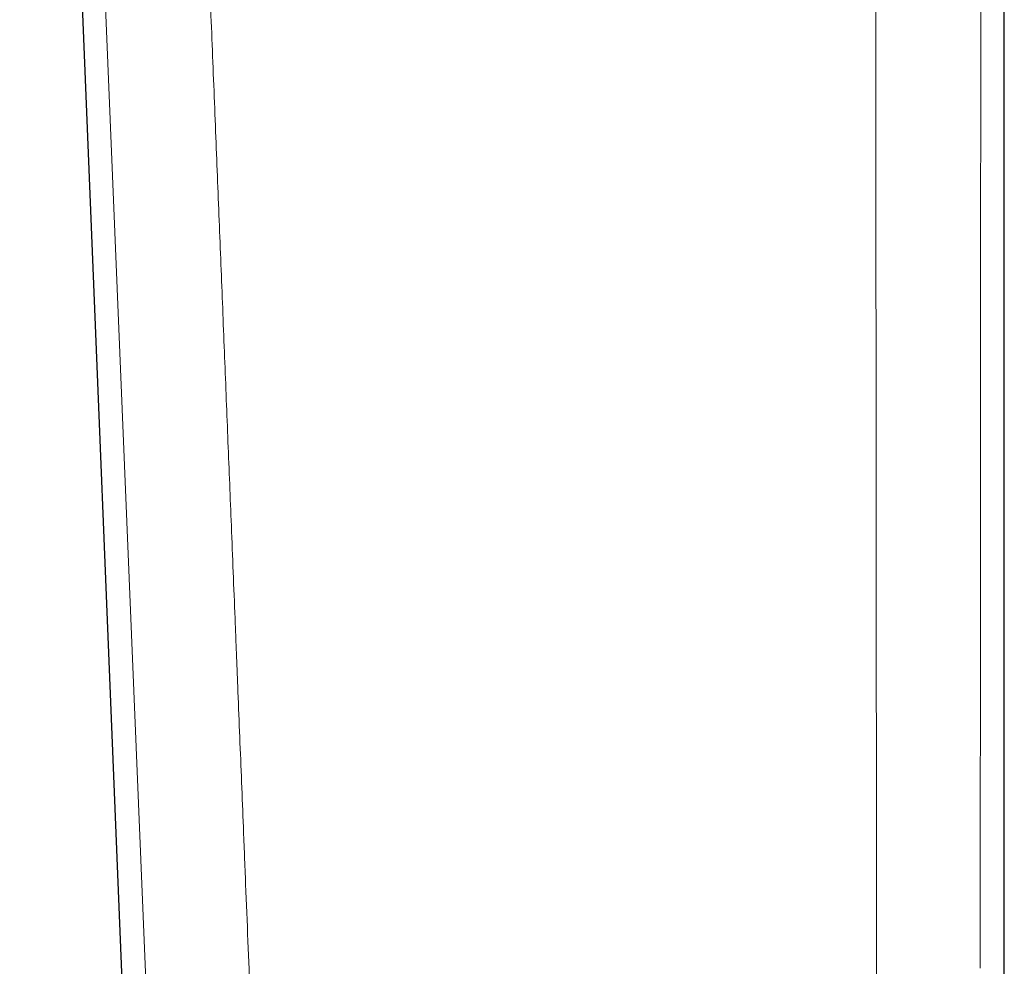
# Model space of a CAD drawing. Header units: millimetres. Extents: x 8 to 473, y 11 to 654.
# Tile 504 of 656: x 233 to 269, y 415 to 449. Entities that reach past the tile are written whole.
import ezdxf

# ---------------------------------------------------------------- set-up
doc = ezdxf.new("R2010")
doc.units = ezdxf.units.MM

msp = doc.modelspace()

# ---------------------------------------------------------------- linework, layer by layer
at = {"color": 7, "linetype": 'Continuous', "lineweight": 30}
for p, q in [((268.996, 400.468), (268.996, 505.712)), ((233.322, 504.978), (237.6, 399.829))]:
    msp.add_line(p, q, dxfattribs=at)
at = {"color": 8, "linetype": 'Continuous', "lineweight": 0, "flags": 128}
for points in [[(238.482, 399.701), (236.351, 451.347), (235.116, 481.308), (234.456, 497.323), (234.286, 501.451), (234.241, 502.545), (234.228, 502.849), (234.224, 502.941), (234.222, 502.992)], [(264.368, 414.103), (264.367, 415.352), (264.366, 416.612), (264.364, 417.88), (264.363, 419.158), (264.362, 420.445), (264.361, 421.742), (264.36, 423.048), (264.359, 424.364), (264.358, 425.613), (264.357, 426.87), (264.356, 428.136), (264.355, 429.41), (264.354, 430.692), (264.353, 432.061), (264.352, 433.44), (264.351, 434.828), (264.35, 436.225), (264.348, 437.632), (264.347, 439.048), (264.346, 440.392), (264.345, 441.744), (264.344, 443.105), (264.343, 444.474), (264.342, 445.851), (264.341, 447.144), (264.34, 448.444), (264.339, 449.752)], [(268.123, 414.447), (268.124, 415.865), (268.125, 417.274), (268.126, 418.673), (268.126, 420.063), (268.127, 421.444), (268.128, 422.815), (268.129, 424.177), (268.129, 425.53), (268.13, 426.873), (268.131, 428.207), (268.132, 429.456), (268.132, 430.697), (268.133, 431.93), (268.134, 433.154), (268.135, 434.37), (268.135, 435.65), (268.136, 436.922), (268.137, 438.183), (268.137, 439.436), (268.138, 440.679), (268.139, 441.913), (268.139, 443.068), (268.14, 444.214), (268.141, 445.352), (268.141, 446.482), (268.142, 447.604), (268.143, 448.643), (268.143, 449.675)]]:
    msp.add_lwpolyline(points, dxfattribs=at)
at = {"color": 8, "linetype": 'Continuous', "lineweight": 0}
msp.add_open_spline([(238.132, 502.057), (238.133, 502.045), (238.134, 502.019), (238.136, 501.974), (238.138, 501.919), (238.14, 501.855), (238.143, 501.781), (238.147, 501.697), (238.151, 501.599), (238.155, 501.487), (238.16, 501.361), (238.166, 501.222), (238.172, 501.072), (238.178, 500.909), (238.185, 500.735), (238.193, 500.549), (238.2, 500.351), (238.209, 500.141), (238.217, 499.94), (238.224, 499.75), (238.231, 499.574), (238.237, 499.433), (238.241, 499.331), (238.243, 499.268), (238.246, 499.203), (238.249, 499.14), (238.251, 499.077), (238.253, 499.02), (238.255, 498.966), (238.257, 498.92), (238.259, 498.885), (238.26, 498.859), (238.261, 498.836), (238.261, 498.814), (238.262, 498.792), (238.264, 498.742), (238.268, 498.638), (238.277, 498.428), (238.292, 498.05), (238.312, 497.551), (238.334, 496.98), (238.361, 496.317), (238.392, 495.542), (238.427, 494.655), (238.463, 493.77), (238.498, 492.885), (238.627, 489.662), (238.755, 486.474), (238.871, 483.558), (238.884, 483.253), (238.886, 483.185), (238.889, 483.115), (238.892, 483.041), (238.894, 482.979), (238.896, 482.932), (238.897, 482.906), (238.898, 482.888), (238.899, 482.876), (238.899, 482.856), (238.901, 482.812), (238.904, 482.74), (238.908, 482.648), (238.912, 482.545), (238.916, 482.433), (238.921, 482.31), (238.926, 482.177), (238.932, 482.034), (238.938, 481.88), (238.945, 481.717), (238.952, 481.544), (238.959, 481.363), (238.967, 481.172), (238.975, 480.972), (238.983, 480.761), (238.992, 480.539), (239.001, 480.305), (239.011, 480.06), (239.021, 479.806), (239.032, 479.543), (239.043, 479.272), (239.054, 478.993), (239.065, 478.703), (239.077, 478.404), (239.09, 478.096), (239.102, 477.777), (239.115, 477.448), (239.125, 477.203), (239.132, 477.045), (239.134, 476.977), (239.137, 476.909), (239.14, 476.838), (239.142, 476.774), (239.145, 476.715), (239.147, 476.663), (239.149, 476.613), (239.151, 476.567), (239.152, 476.528), (239.155, 476.458), (239.159, 476.355), (239.182, 475.775), (239.223, 474.751), (239.282, 473.277), (239.341, 471.792), (239.398, 470.371), (239.452, 469.016), (239.504, 467.727), (239.556, 466.43), (239.608, 465.124), (239.66, 463.809), (239.709, 462.581), (239.755, 461.441), (239.797, 460.39), (239.839, 459.334), (239.882, 458.272), (239.924, 457.203), (239.97, 456.055), (240.019, 454.827), (240.071, 453.522), (240.123, 452.217), (240.175, 450.914), (240.232, 449.483), (240.295, 447.927), (240.362, 446.246), (240.428, 444.591), (240.493, 442.96), (240.557, 441.355), (240.621, 439.759), (240.684, 438.172), (240.746, 436.604), (240.808, 435.054), (240.869, 433.522), (240.93, 432), (240.993, 430.426), (241.058, 428.802), (241.106, 427.585), (241.136, 426.833), (241.148, 426.543), (241.159, 426.255), (241.171, 425.966), (241.182, 425.693), (241.192, 425.435), (241.201, 425.193), (241.211, 424.95), (241.221, 424.707), (241.249, 423.997), (241.296, 422.823), (241.361, 421.187), (241.432, 419.408), (241.509, 417.489), (241.591, 415.431), (241.652, 413.903), (241.688, 412.992), (241.697, 412.759), (241.7, 412.678), (241.701, 412.663), (241.702, 412.649), (241.702, 412.633), (241.703, 412.613), (241.704, 412.587), (241.705, 412.556), (241.707, 412.522), (241.713, 412.361), (241.724, 412.075), (241.741, 411.667), (241.757, 411.256), (241.773, 410.843), (241.79, 410.429), (241.806, 410.022), (241.822, 409.624), (241.838, 409.218), (241.855, 408.806), (241.871, 408.389), (241.887, 407.982), (241.903, 407.585), (241.919, 407.197), (241.934, 406.819), (241.948, 406.451), (241.963, 406.099), (241.976, 405.762), (241.989, 405.439), (242.001, 405.126), (242.013, 404.821), (242.025, 404.525), (242.036, 404.244), (242.047, 403.976), (242.057, 403.721), (242.067, 403.475), (242.077, 403.236), (242.086, 402.997), (242.096, 402.758), (242.105, 402.519), (242.114, 402.291), (242.123, 402.072), (242.131, 401.863), (242.139, 401.664), (242.147, 401.474), (242.154, 401.295), (242.161, 401.125), (242.167, 400.965), (242.173, 400.815), (242.179, 400.675), (242.184, 400.544), (242.189, 400.424), (242.193, 400.313), (242.197, 400.211), (242.201, 400.117), (242.204, 400.033), (242.207, 399.959), (242.21, 399.896), (242.212, 399.844), (242.213, 399.813), (242.214, 399.799)], degree=3, knots=[0, 0, 0, 0, 0.000341, 0.000779, 0.001313, 0.001943, 0.002669, 0.003491, 0.00441, 0.005532, 0.00677, 0.008125, 0.009596, 0.011184, 0.012888, 0.014709, 0.016646, 0.0187, 0.02087, 0.022535, 0.024263, 0.026054, 0.026659, 0.02727, 0.027889, 0.028565, 0.029136, 0.029708, 0.030251, 0.030733, 0.031043, 0.031285, 0.0315, 0.031715, 0.031931, 0.032147, 0.033167, 0.034999, 0.038299, 0.044265, 0.04964, 0.055029, 0.063728, 0.072382, 0.081036, 0.089691, 0.098345, 0.175616, 0.183215, 0.183884, 0.184553, 0.185221, 0.185924, 0.186731, 0.187051, 0.187309, 0.187479, 0.187575, 0.187671, 0.188065, 0.188869, 0.189772, 0.190774, 0.191876, 0.193077, 0.194378, 0.195779, 0.197278, 0.198877, 0.200576, 0.202341, 0.204202, 0.206158, 0.208211, 0.2104, 0.212688, 0.215075, 0.217562, 0.220148, 0.222785, 0.225518, 0.228347, 0.231271, 0.234292, 0.237408, 0.240621, 0.243929, 0.244592, 0.24526, 0.245931, 0.246605, 0.247317, 0.247823, 0.248336, 0.248833, 0.24929, 0.249684, 0.249991, 0.251348, 0.252705, 0.266996, 0.281404, 0.29593, 0.310574, 0.323091, 0.335693, 0.348379, 0.36115, 0.374006, 0.386947, 0.397173, 0.407453, 0.417784, 0.428168, 0.438608, 0.449133, 0.461852, 0.474627, 0.487412, 0.500162, 0.512851, 0.529383, 0.54582, 0.56216, 0.57795, 0.593649, 0.609258, 0.624776, 0.640204, 0.655268, 0.670244, 0.685134, 0.699936, 0.71641, 0.732775, 0.735643, 0.738471, 0.741274, 0.744093, 0.746966, 0.749288, 0.751666, 0.754047, 0.756427, 0.758805, 0.774863, 0.790866, 0.806815, 0.827035, 0.847167, 0.867212, 0.871846, 0.873884, 0.874062, 0.874211, 0.874338, 0.874478, 0.874662, 0.87492, 0.87525, 0.875583, 0.875916, 0.879976, 0.883967, 0.887892, 0.892023, 0.896076, 0.900052, 0.903952, 0.907774, 0.911948, 0.916027, 0.92001, 0.923896, 0.927686, 0.931381, 0.934979, 0.938481, 0.94172, 0.944873, 0.947938, 0.950917, 0.95381, 0.956615, 0.959181, 0.961669, 0.96408, 0.966415, 0.968672, 0.9711, 0.973432, 0.975668, 0.977808, 0.979852, 0.9818, 0.983651, 0.985407, 0.987067, 0.98863, 0.990098, 0.991469, 0.992745, 0.993924, 0.995007, 0.995994, 0.996925, 0.997751, 0.998472, 0.999086, 0.999596, 1, 1, 1, 1], dxfattribs=at)

doc.saveas('drawing.dxf')
